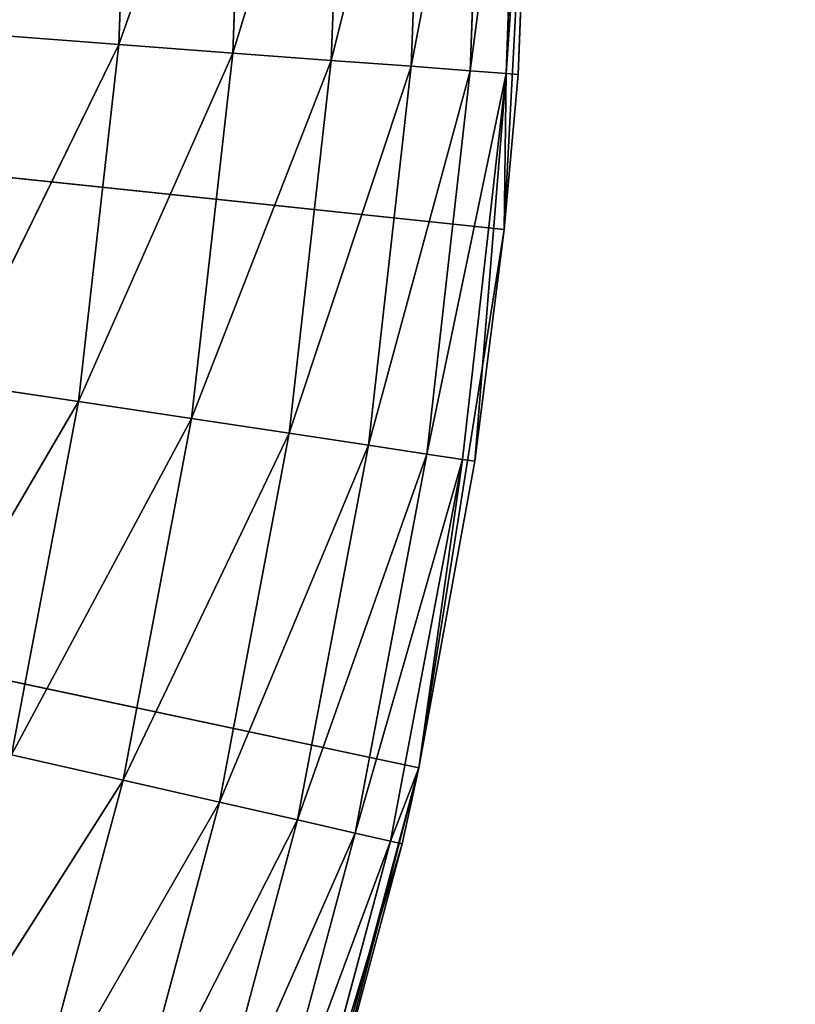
# Model space of a CAD drawing. Header units: centimetres. Extents: x 0.2 to 26.4, y 0 to 13.
# Tile 261 of 334: x 18.361 to 18.4578, y 6.3756 to 6.4986. Entities that reach past the tile are written whole.
import ezdxf

# ---------------------------------------------------------------- set-up
doc = ezdxf.new("R2010")
doc.units = ezdxf.units.CM
doc.header["$LTSCALE"] = 2.54
doc.layers.get('0').update_dxf_attribs({"color": 13})

# ---------------------------------------------------------------- blocks, each defined once
blk = doc.blocks.new('Pojemnik na r_czniki papierowe CRESTO monta_ na_cienny.STL')
at = {"color": 0}
for p, q in [((18.42148, 6.47238, 17.55), (17.77505, 6.54032, 17.55)), ((18.41084, 6.40518, 17.55), (17.77505, 6.54032, 17.55)), ((18.42148, 6.47238, 17.55), (17.77505, 6.54032, 17.55)), ((18.41084, 6.40518, 17.55), (17.77505, 6.54032, 17.55)), ((18.37337, 6.49548, 18.0366), (18.37505, 6.54032, 18.0366)), ((18.37337, 6.49548, 18.0366), (18.37505, 6.54032, 18.0366)), ((18.37337, 6.49548, 18.0366), (18.38932, 6.54032, 18.02661)), ((18.37337, 6.49548, 18.0366), (18.38932, 6.54032, 18.02661)), ((18.38761, 6.49441, 18.02661), (18.38932, 6.54032, 18.02661)), ((18.38761, 6.49441, 18.02661), (18.38932, 6.54032, 18.02661)), ((18.38761, 6.49441, 18.02661), (18.40165, 6.54032, 18.01428)), ((18.38761, 6.49441, 18.02661), (18.40165, 6.54032, 18.01428)), ((18.3999, 6.49349, 18.01428), (18.40165, 6.54032, 18.01428)), ((18.3999, 6.49349, 18.01428), (18.40165, 6.54032, 18.01428)), ((18.3999, 6.49349, 18.01428), (18.41165, 6.54032, 18)), ((18.3999, 6.49349, 18.01428), (18.41165, 6.54032, 18)), ((18.40987, 6.49275, 18), (18.41165, 6.54032, 18)), ((18.40987, 6.49275, 18), (18.41165, 6.54032, 18)), ((18.40987, 6.49275, 18), (18.41902, 6.54032, 17.9842)), ((18.40987, 6.49275, 18), (18.41902, 6.54032, 17.9842)), ((18.41721, 6.4922, 17.9842), (18.41902, 6.54032, 17.9842)), ((18.41721, 6.4922, 17.9842), (18.41902, 6.54032, 17.9842)), ((18.41721, 6.4922, 17.9842), (18.42353, 6.54032, 17.96736)), ((18.41721, 6.4922, 17.9842), (18.42353, 6.54032, 17.96736)), ((18.42148, 6.47238, 17.55), (18.42505, 6.54032, 17.55)), ((18.42148, 6.47238, 17.55), (18.42505, 6.54032, 17.55)), ((18.42171, 6.49186, 17.96736), (18.42353, 6.54032, 17.96736)), ((18.42171, 6.49186, 17.96736), (18.42353, 6.54032, 17.96736)), ((18.42171, 6.49186, 17.96736), (18.42505, 6.54032, 17.95)), ((18.42171, 6.49186, 17.96736), (18.42505, 6.54032, 17.95)), ((18.42505, 6.54032, 17.55), (18.42323, 6.49174, 17.95)), ((18.42505, 6.54032, 17.95), (18.42323, 6.49174, 17.95)), ((18.42505, 6.54032, 17.55), (18.42323, 6.49174, 17.95)), ((18.42505, 6.54032, 17.95), (18.42323, 6.49174, 17.95)), ((18.37337, 6.49548, 18.0366), (18.35761, 6.49666, 18.04397)), ((18.37337, 6.49548, 18.0366), (18.35761, 6.49666, 18.04397)), ((18.35272, 6.45325, 18.04397), (18.37337, 6.49548, 18.0366)), ((18.35272, 6.45325, 18.04397), (18.37337, 6.49548, 18.0366)), ((18.36834, 6.45089, 18.0366), (18.37337, 6.49548, 18.0366)), ((18.36834, 6.45089, 18.0366), (18.37337, 6.49548, 18.0366)), ((18.38761, 6.49441, 18.02661), (18.37337, 6.49548, 18.0366)), ((18.38761, 6.49441, 18.02661), (18.37337, 6.49548, 18.0366)), ((18.36834, 6.45089, 18.0366), (18.38761, 6.49441, 18.02661)), ((18.36834, 6.45089, 18.0366), (18.38761, 6.49441, 18.02661)), ((18.38246, 6.44877, 18.02661), (18.38761, 6.49441, 18.02661)), ((18.38246, 6.44877, 18.02661), (18.38761, 6.49441, 18.02661)), ((18.3999, 6.49349, 18.01428), (18.38761, 6.49441, 18.02661)), ((18.3999, 6.49349, 18.01428), (18.38761, 6.49441, 18.02661)), ((18.38246, 6.44877, 18.02661), (18.3999, 6.49349, 18.01428)), ((18.38246, 6.44877, 18.02661), (18.3999, 6.49349, 18.01428)), ((18.39465, 6.44693, 18.01428), (18.3999, 6.49349, 18.01428)), ((18.39465, 6.44693, 18.01428), (18.3999, 6.49349, 18.01428)), ((18.40987, 6.49275, 18), (18.3999, 6.49349, 18.01428)), ((18.40987, 6.49275, 18), (18.3999, 6.49349, 18.01428)), ((18.39465, 6.44693, 18.01428), (18.40987, 6.49275, 18)), ((18.39465, 6.44693, 18.01428), (18.40987, 6.49275, 18)), ((18.40454, 6.44544, 18), (18.40987, 6.49275, 18)), ((18.40454, 6.44544, 18), (18.40987, 6.49275, 18)), ((18.40454, 6.44544, 18), (18.41721, 6.4922, 17.9842)), ((18.40454, 6.44544, 18), (18.41721, 6.4922, 17.9842)), ((18.41721, 6.4922, 17.9842), (18.40987, 6.49275, 18)), ((18.41721, 6.4922, 17.9842), (18.40987, 6.49275, 18)), ((18.41182, 6.44434, 17.9842), (18.41721, 6.4922, 17.9842)), ((18.41182, 6.44434, 17.9842), (18.41721, 6.4922, 17.9842)), ((18.41182, 6.44434, 17.9842), (18.42171, 6.49186, 17.96736)), ((18.41182, 6.44434, 17.9842), (18.42171, 6.49186, 17.96736)), ((18.41628, 6.44367, 17.96736), (18.42171, 6.49186, 17.96736)), ((18.41628, 6.44367, 17.96736), (18.42171, 6.49186, 17.96736)), ((18.42171, 6.49186, 17.96736), (18.41721, 6.4922, 17.9842)), ((18.42171, 6.49186, 17.96736), (18.41721, 6.4922, 17.9842)), ((18.41779, 6.44344, 17.95), (18.42171, 6.49186, 17.96736)), ((18.41779, 6.44344, 17.95), (18.42171, 6.49186, 17.96736)), ((18.42148, 6.47238, 17.95), (18.42171, 6.49186, 17.96736)), ((18.42148, 6.47238, 17.95), (18.42171, 6.49186, 17.96736)), ((18.42323, 6.49174, 17.95), (18.42148, 6.47238, 17.55)), ((18.42323, 6.49174, 17.95), (18.42148, 6.47238, 17.55)), ((18.42323, 6.49174, 17.95), (18.42148, 6.47238, 17.95)), ((18.42323, 6.49174, 17.95), (18.42148, 6.47238, 17.95)), ((18.42171, 6.49186, 17.96736), (18.42323, 6.49174, 17.95)), ((18.42171, 6.49186, 17.96736), (18.42323, 6.49174, 17.95)), ((18.41084, 6.40518, 17.55), (18.42148, 6.47238, 17.55)), ((18.41084, 6.40518, 17.55), (18.42148, 6.47238, 17.55)), ((18.42148, 6.47238, 17.55), (18.41779, 6.44344, 17.95)), ((18.42148, 6.47238, 17.95), (18.41779, 6.44344, 17.95)), ((18.42148, 6.47238, 17.55), (18.41779, 6.44344, 17.95)), ((18.42148, 6.47238, 17.95), (18.41779, 6.44344, 17.95)), ((18.42148, 6.47238, 17.95), (18.42148, 6.47238, 17.55)), ((18.42148, 6.47238, 17.95), (18.42148, 6.47238, 17.55)), ((18.35272, 6.45325, 18.04397), (18.36834, 6.45089, 18.0366)), ((18.35272, 6.45325, 18.04397), (18.36834, 6.45089, 18.0366)), ((18.36834, 6.45089, 18.0366), (18.3446, 6.41032, 18.04397)), ((18.36834, 6.45089, 18.0366), (18.3446, 6.41032, 18.04397)), ((18.36834, 6.45089, 18.0366), (18.36, 6.40681, 18.0366)), ((18.36834, 6.45089, 18.0366), (18.36, 6.40681, 18.0366)), ((18.36834, 6.45089, 18.0366), (18.38246, 6.44877, 18.02661)), ((18.36834, 6.45089, 18.0366), (18.38246, 6.44877, 18.02661)), ((18.38246, 6.44877, 18.02661), (18.36, 6.40681, 18.0366)), ((18.38246, 6.44877, 18.02661), (18.36, 6.40681, 18.0366)), ((18.38246, 6.44877, 18.02661), (18.37392, 6.40363, 18.02661)), ((18.38246, 6.44877, 18.02661), (18.37392, 6.40363, 18.02661)), ((18.38246, 6.44877, 18.02661), (18.39465, 6.44693, 18.01428)), ((18.38246, 6.44877, 18.02661), (18.39465, 6.44693, 18.01428)), ((18.39465, 6.44693, 18.01428), (18.37392, 6.40363, 18.02661)), ((18.39465, 6.44693, 18.01428), (18.37392, 6.40363, 18.02661)), ((18.39465, 6.44693, 18.01428), (18.38594, 6.40089, 18.01428)), ((18.39465, 6.44693, 18.01428), (18.38594, 6.40089, 18.01428)), ((18.39465, 6.44693, 18.01428), (18.40454, 6.44544, 18)), ((18.39465, 6.44693, 18.01428), (18.40454, 6.44544, 18)), ((18.40454, 6.44544, 18), (18.38594, 6.40089, 18.01428)), ((18.40454, 6.44544, 18), (18.38594, 6.40089, 18.01428)), ((18.40454, 6.44544, 18), (18.39569, 6.39866, 18)), ((18.40454, 6.44544, 18), (18.39569, 6.39866, 18)), ((18.40454, 6.44544, 18), (18.41182, 6.44434, 17.9842)), ((18.40454, 6.44544, 18), (18.41182, 6.44434, 17.9842)), ((18.41182, 6.44434, 17.9842), (18.39569, 6.39866, 18)), ((18.41182, 6.44434, 17.9842), (18.39569, 6.39866, 18)), ((18.41182, 6.44434, 17.9842), (18.40287, 6.39702, 17.9842)), ((18.41182, 6.44434, 17.9842), (18.40287, 6.39702, 17.9842)), ((18.41182, 6.44434, 17.9842), (18.41628, 6.44367, 17.96736)), ((18.41182, 6.44434, 17.9842), (18.41628, 6.44367, 17.96736)), ((18.41628, 6.44367, 17.96736), (18.40287, 6.39702, 17.9842)), ((18.41628, 6.44367, 17.96736), (18.40287, 6.39702, 17.9842)), ((18.41628, 6.44367, 17.96736), (18.40727, 6.39602, 17.96736)), ((18.41628, 6.44367, 17.96736), (18.40727, 6.39602, 17.96736)), ((18.41628, 6.44367, 17.96736), (18.41084, 6.40518, 17.95)), ((18.41628, 6.44367, 17.96736), (18.41084, 6.40518, 17.95)), ((18.41779, 6.44344, 17.95), (18.41084, 6.40518, 17.55)), ((18.41779, 6.44344, 17.95), (18.41084, 6.40518, 17.55)), ((18.41779, 6.44344, 17.95), (18.41084, 6.40518, 17.95)), ((18.41779, 6.44344, 17.95), (18.41084, 6.40518, 17.95)), ((18.41779, 6.44344, 17.95), (18.41628, 6.44367, 17.96736)), ((18.41779, 6.44344, 17.95), (18.41628, 6.44367, 17.96736)), ((18.36, 6.40681, 18.0366), (18.37392, 6.40363, 18.02661)), ((18.36, 6.40681, 18.0366), (18.37392, 6.40363, 18.02661)), ((18.39323, 6.33946, 17.55), (18.41084, 6.40518, 17.55)), ((18.39323, 6.33946, 17.55), (18.41084, 6.40518, 17.55)), ((18.41084, 6.40518, 17.55), (18.39617, 6.34873, 17.95)), ((18.41084, 6.40518, 17.55), (18.39617, 6.34873, 17.95)), ((18.41084, 6.40518, 17.95), (18.40727, 6.39602, 17.96736)), ((18.41084, 6.40518, 17.95), (18.40727, 6.39602, 17.96736)), ((18.41084, 6.40518, 17.55), (18.40875, 6.39568, 17.95)), ((18.41084, 6.40518, 17.95), (18.40875, 6.39568, 17.95)), ((18.41084, 6.40518, 17.55), (18.40875, 6.39568, 17.95)), ((18.41084, 6.40518, 17.95), (18.40875, 6.39568, 17.95)), ((18.41084, 6.40518, 17.95), (18.41084, 6.40518, 17.55)), ((18.41084, 6.40518, 17.95), (18.41084, 6.40518, 17.55)), ((18.34839, 6.36347, 18.0366), (18.37392, 6.40363, 18.02661)), ((18.34839, 6.36347, 18.0366), (18.37392, 6.40363, 18.02661)), ((18.36203, 6.35926, 18.02661), (18.37392, 6.40363, 18.02661)), ((18.36203, 6.35926, 18.02661), (18.37392, 6.40363, 18.02661)), ((18.37392, 6.40363, 18.02661), (18.38594, 6.40089, 18.01428)), ((18.37392, 6.40363, 18.02661), (18.38594, 6.40089, 18.01428)), ((18.36203, 6.35926, 18.02661), (18.38594, 6.40089, 18.01428)), ((18.36203, 6.35926, 18.02661), (18.38594, 6.40089, 18.01428)), ((18.37381, 6.35562, 18.01428), (18.38594, 6.40089, 18.01428)), ((18.37381, 6.35562, 18.01428), (18.38594, 6.40089, 18.01428)), ((18.38594, 6.40089, 18.01428), (18.39569, 6.39866, 18)), ((18.38594, 6.40089, 18.01428), (18.39569, 6.39866, 18)), ((18.37381, 6.35562, 18.01428), (18.39569, 6.39866, 18)), ((18.37381, 6.35562, 18.01428), (18.39569, 6.39866, 18)), ((18.38337, 6.35268, 18), (18.39569, 6.39866, 18)), ((18.38337, 6.35268, 18), (18.39569, 6.39866, 18)), ((18.39569, 6.39866, 18), (18.40287, 6.39702, 17.9842)), ((18.39569, 6.39866, 18), (18.40287, 6.39702, 17.9842)), ((18.38337, 6.35268, 18), (18.40287, 6.39702, 17.9842)), ((18.38337, 6.35268, 18), (18.40287, 6.39702, 17.9842)), ((18.39041, 6.35051, 17.9842), (18.40287, 6.39702, 17.9842)), ((18.39041, 6.35051, 17.9842), (18.40287, 6.39702, 17.9842)), ((18.40287, 6.39702, 17.9842), (18.40727, 6.39602, 17.96736)), ((18.40287, 6.39702, 17.9842), (18.40727, 6.39602, 17.96736)), ((18.39041, 6.35051, 17.9842), (18.40727, 6.39602, 17.96736)), ((18.39041, 6.35051, 17.9842), (18.40727, 6.39602, 17.96736)), ((18.39472, 6.34918, 17.96736), (18.40727, 6.39602, 17.96736)), ((18.39472, 6.34918, 17.96736), (18.40727, 6.39602, 17.96736)), ((18.40727, 6.39602, 17.96736), (18.40875, 6.39568, 17.95)), ((18.40727, 6.39602, 17.96736), (18.40875, 6.39568, 17.95)), ((18.39472, 6.34918, 17.96736), (18.40875, 6.39568, 17.95)), ((18.39472, 6.34918, 17.96736), (18.40875, 6.39568, 17.95)), ((18.40875, 6.39568, 17.95), (18.39617, 6.34873, 17.95)), ((18.40875, 6.39568, 17.95), (18.39617, 6.34873, 17.95))]:
    blk.add_line(p, q, dxfattribs=at)
mesh = blk.add_polyface(dxfattribs=at)
corners = [(26.17505, 13.04032, 17.55), (18.12505, 6.54032, 17.55), (26.17505, 0.04032, 17.55)]
mesh.append_faces([[corners[k] for k in face] for face in [(0, 1, 2)]], dxfattribs={"color": 0})
mesh = blk.add_polyface(dxfattribs=at)
corners = [(26.17505, 0.04032, 17.45), (18.12505, 6.54032, 17.45), (24.97505, 12.84032, 17.45)]
mesh.append_faces([[corners[k] for k in face] for face in [(0, 1, 2)]], dxfattribs={"color": 0})
mesh = blk.add_polyface(dxfattribs=at)
corners = [(18.42505, 6.54032, 17.55), (18.42148, 6.47238, 17.55), (17.77505, 6.54032, 17.55)]
mesh.append_faces([[corners[k] for k in face] for face in [(0, 1, 2)]], dxfattribs={"color": 0})
mesh = blk.add_polyface(dxfattribs=at)
corners = [(18.36885, 6.27594, 17.55), (18.33796, 6.21532, 17.55), (17.77505, 6.54032, 17.55)]
mesh.append_faces([[corners[k] for k in face] for face in [(0, 1, 2)]], dxfattribs={"color": 0})
mesh = blk.add_polyface(dxfattribs=at)
corners = [(18.42148, 6.47238, 17.55), (18.41084, 6.40518, 17.55), (17.77505, 6.54032, 17.55)]
mesh.append_faces([[corners[k] for k in face] for face in [(0, 1, 2)]], dxfattribs={"color": 0})
mesh = blk.add_polyface(dxfattribs=at)
corners = [(18.41084, 6.40518, 17.55), (18.39323, 6.33946, 17.55), (17.77505, 6.54032, 17.55)]
mesh.append_faces([[corners[k] for k in face] for face in [(0, 1, 2)]], dxfattribs={"color": 0})
mesh = blk.add_polyface(dxfattribs=at)
corners = [(18.39323, 6.33946, 17.55), (18.36885, 6.27594, 17.55), (17.77505, 6.54032, 17.55)]
mesh.append_faces([[corners[k] for k in face] for face in [(0, 1, 2)]], dxfattribs={"color": 0})
mesh = blk.add_polyface(dxfattribs=at)
corners = [(26.17505, 0.04032, 17.45), (18.11973, 6.47954, 17.45), (18.12505, 6.54032, 17.45)]
mesh.append_faces([[corners[k] for k in face] for face in [(0, 1, 2)]], dxfattribs={"color": 0})
mesh = blk.add_polyface(dxfattribs=at)
corners = [(26.17505, 0.04032, 17.55), (18.12505, 6.54032, 17.55), (18.11973, 6.47954, 17.55)]
mesh.append_faces([[corners[k] for k in face] for face in [(0, 1, 2)]], dxfattribs={"color": 0})
mesh = blk.add_polyface(dxfattribs=at)
corners = [(18.37505, 6.54032, 18.0366), (18.35925, 6.54032, 18.04397), (18.35761, 6.49666, 18.04397)]
mesh.append_faces([[corners[k] for k in face] for face in [(0, 1, 2)]], dxfattribs={"color": 0})
mesh = blk.add_polyface(dxfattribs=at)
corners = [(18.37505, 6.54032, 18.0366), (18.35761, 6.49666, 18.04397), (18.37337, 6.49548, 18.0366)]
mesh.append_faces([[corners[k] for k in face] for face in [(0, 1, 2)]], dxfattribs={"color": 0})
mesh = blk.add_polyface(dxfattribs=at)
corners = [(18.38932, 6.54032, 18.02661), (18.37505, 6.54032, 18.0366), (18.37337, 6.49548, 18.0366)]
mesh.append_faces([[corners[k] for k in face] for face in [(0, 1, 2)]], dxfattribs={"color": 0})
mesh = blk.add_polyface(dxfattribs=at)
corners = [(18.38932, 6.54032, 18.02661), (18.37337, 6.49548, 18.0366), (18.38761, 6.49441, 18.02661)]
mesh.append_faces([[corners[k] for k in face] for face in [(0, 1, 2)]], dxfattribs={"color": 0})
mesh = blk.add_polyface(dxfattribs=at)
corners = [(18.38932, 6.54032, 18.02661), (18.38761, 6.49441, 18.02661), (18.40165, 6.54032, 18.01428)]
mesh.append_faces([[corners[k] for k in face] for face in [(0, 1, 2)]], dxfattribs={"color": 0})
mesh = blk.add_polyface(dxfattribs=at)
corners = [(18.40165, 6.54032, 18.01428), (18.38761, 6.49441, 18.02661), (18.3999, 6.49349, 18.01428)]
mesh.append_faces([[corners[k] for k in face] for face in [(0, 1, 2)]], dxfattribs={"color": 0})
mesh = blk.add_polyface(dxfattribs=at)
corners = [(18.40165, 6.54032, 18.01428), (18.3999, 6.49349, 18.01428), (18.41165, 6.54032, 18)]
mesh.append_faces([[corners[k] for k in face] for face in [(0, 1, 2)]], dxfattribs={"color": 0})
mesh = blk.add_polyface(dxfattribs=at)
corners = [(18.41165, 6.54032, 18), (18.3999, 6.49349, 18.01428), (18.40987, 6.49275, 18)]
mesh.append_faces([[corners[k] for k in face] for face in [(0, 1, 2)]], dxfattribs={"color": 0})
mesh = blk.add_polyface(dxfattribs=at)
corners = [(18.41165, 6.54032, 18), (18.40987, 6.49275, 18), (18.41902, 6.54032, 17.9842)]
mesh.append_faces([[corners[k] for k in face] for face in [(0, 1, 2)]], dxfattribs={"color": 0})
mesh = blk.add_polyface(dxfattribs=at)
corners = [(18.41902, 6.54032, 17.9842), (18.40987, 6.49275, 18), (18.41721, 6.4922, 17.9842)]
mesh.append_faces([[corners[k] for k in face] for face in [(0, 1, 2)]], dxfattribs={"color": 0})
mesh = blk.add_polyface(dxfattribs=at)
corners = [(18.41902, 6.54032, 17.9842), (18.41721, 6.4922, 17.9842), (18.42353, 6.54032, 17.96736)]
mesh.append_faces([[corners[k] for k in face] for face in [(0, 1, 2)]], dxfattribs={"color": 0})
mesh = blk.add_polyface(dxfattribs=at)
corners = [(18.42353, 6.54032, 17.96736), (18.41721, 6.4922, 17.9842), (18.42171, 6.49186, 17.96736)]
mesh.append_faces([[corners[k] for k in face] for face in [(0, 1, 2)]], dxfattribs={"color": 0})
mesh = blk.add_polyface(dxfattribs=at)
corners = [(18.42505, 6.54032, 17.55), (18.42323, 6.49174, 17.95), (18.42148, 6.47238, 17.55)]
mesh.append_faces([[corners[k] for k in face] for face in [(0, 1, 2)]], dxfattribs={"color": 0})
mesh = blk.add_polyface(dxfattribs=at)
corners = [(18.42353, 6.54032, 17.96736), (18.42171, 6.49186, 17.96736), (18.42505, 6.54032, 17.95)]
mesh.append_faces([[corners[k] for k in face] for face in [(0, 1, 2)]], dxfattribs={"color": 0})
mesh = blk.add_polyface(dxfattribs=at)
corners = [(18.42505, 6.54032, 17.95), (18.42171, 6.49186, 17.96736), (18.42323, 6.49174, 17.95)]
mesh.append_faces([[corners[k] for k in face] for face in [(0, 1, 2)]], dxfattribs={"color": 0})
mesh = blk.add_polyface(dxfattribs=at)
corners = [(18.42505, 6.54032, 17.95), (18.42323, 6.49174, 17.95), (18.42505, 6.54032, 17.55)]
mesh.append_faces([[corners[k] for k in face] for face in [(0, 1, 2)]], dxfattribs={"color": 0})
mesh = blk.add_polyface(dxfattribs=at)
corners = [(18.37337, 6.49548, 18.0366), (18.35761, 6.49666, 18.04397), (18.35272, 6.45325, 18.04397)]
mesh.append_faces([[corners[k] for k in face] for face in [(0, 1, 2)]], dxfattribs={"color": 0})
mesh = blk.add_polyface(dxfattribs=at)
corners = [(18.37337, 6.49548, 18.0366), (18.35272, 6.45325, 18.04397), (18.36834, 6.45089, 18.0366)]
mesh.append_faces([[corners[k] for k in face] for face in [(0, 1, 2)]], dxfattribs={"color": 0})
mesh = blk.add_polyface(dxfattribs=at)
corners = [(18.38761, 6.49441, 18.02661), (18.37337, 6.49548, 18.0366), (18.36834, 6.45089, 18.0366)]
mesh.append_faces([[corners[k] for k in face] for face in [(0, 1, 2)]], dxfattribs={"color": 0})
mesh = blk.add_polyface(dxfattribs=at)
corners = [(18.38761, 6.49441, 18.02661), (18.36834, 6.45089, 18.0366), (18.38246, 6.44877, 18.02661)]
mesh.append_faces([[corners[k] for k in face] for face in [(0, 1, 2)]], dxfattribs={"color": 0})
mesh = blk.add_polyface(dxfattribs=at)
corners = [(18.3999, 6.49349, 18.01428), (18.38761, 6.49441, 18.02661), (18.38246, 6.44877, 18.02661)]
mesh.append_faces([[corners[k] for k in face] for face in [(0, 1, 2)]], dxfattribs={"color": 0})
mesh = blk.add_polyface(dxfattribs=at)
corners = [(18.3999, 6.49349, 18.01428), (18.38246, 6.44877, 18.02661), (18.39465, 6.44693, 18.01428)]
mesh.append_faces([[corners[k] for k in face] for face in [(0, 1, 2)]], dxfattribs={"color": 0})
mesh = blk.add_polyface(dxfattribs=at)
corners = [(18.3999, 6.49349, 18.01428), (18.39465, 6.44693, 18.01428), (18.40987, 6.49275, 18)]
mesh.append_faces([[corners[k] for k in face] for face in [(0, 1, 2)]], dxfattribs={"color": 0})
mesh = blk.add_polyface(dxfattribs=at)
corners = [(18.40987, 6.49275, 18), (18.39465, 6.44693, 18.01428), (18.40454, 6.44544, 18)]
mesh.append_faces([[corners[k] for k in face] for face in [(0, 1, 2)]], dxfattribs={"color": 0})
mesh = blk.add_polyface(dxfattribs=at)
corners = [(18.40987, 6.49275, 18), (18.40454, 6.44544, 18), (18.41721, 6.4922, 17.9842)]
mesh.append_faces([[corners[k] for k in face] for face in [(0, 1, 2)]], dxfattribs={"color": 0})
mesh = blk.add_polyface(dxfattribs=at)
corners = [(18.41721, 6.4922, 17.9842), (18.40454, 6.44544, 18), (18.41182, 6.44434, 17.9842)]
mesh.append_faces([[corners[k] for k in face] for face in [(0, 1, 2)]], dxfattribs={"color": 0})
mesh = blk.add_polyface(dxfattribs=at)
corners = [(18.41721, 6.4922, 17.9842), (18.41182, 6.44434, 17.9842), (18.42171, 6.49186, 17.96736)]
mesh.append_faces([[corners[k] for k in face] for face in [(0, 1, 2)]], dxfattribs={"color": 0})
mesh = blk.add_polyface(dxfattribs=at)
corners = [(18.42171, 6.49186, 17.96736), (18.41182, 6.44434, 17.9842), (18.41628, 6.44367, 17.96736)]
mesh.append_faces([[corners[k] for k in face] for face in [(0, 1, 2)]], dxfattribs={"color": 0})
mesh = blk.add_polyface(dxfattribs=at)
corners = [(18.42171, 6.49186, 17.96736), (18.41628, 6.44367, 17.96736), (18.41779, 6.44344, 17.95)]
mesh.append_faces([[corners[k] for k in face] for face in [(0, 1, 2)]], dxfattribs={"color": 0})
mesh = blk.add_polyface(dxfattribs=at)
corners = [(18.42171, 6.49186, 17.96736), (18.41779, 6.44344, 17.95), (18.42148, 6.47238, 17.95)]
mesh.append_faces([[corners[k] for k in face] for face in [(0, 1, 2)]], dxfattribs={"color": 0})
mesh = blk.add_polyface(dxfattribs=at)
corners = [(18.42171, 6.49186, 17.96736), (18.42148, 6.47238, 17.95), (18.42323, 6.49174, 17.95)]
mesh.append_faces([[corners[k] for k in face] for face in [(0, 1, 2)]], dxfattribs={"color": 0})
mesh = blk.add_polyface(dxfattribs=at)
corners = [(18.42323, 6.49174, 17.95), (18.42148, 6.47238, 17.95), (18.42148, 6.47238, 17.55)]
mesh.append_faces([[corners[k] for k in face] for face in [(0, 1, 2)]], dxfattribs={"color": 0})
mesh = blk.add_polyface(dxfattribs=at)
corners = [(26.17505, 0.04032, 17.45), (18.10394, 6.42061, 17.45), (18.11973, 6.47954, 17.45)]
mesh.append_faces([[corners[k] for k in face] for face in [(0, 1, 2)]], dxfattribs={"color": 0})
mesh = blk.add_polyface(dxfattribs=at)
corners = [(26.17505, 0.04032, 17.55), (18.11973, 6.47954, 17.55), (18.10394, 6.42061, 17.55)]
mesh.append_faces([[corners[k] for k in face] for face in [(0, 1, 2)]], dxfattribs={"color": 0})
mesh = blk.add_polyface(dxfattribs=at)
corners = [(18.42148, 6.47238, 17.55), (18.41779, 6.44344, 17.95), (18.41084, 6.40518, 17.55)]
mesh.append_faces([[corners[k] for k in face] for face in [(0, 1, 2)]], dxfattribs={"color": 0})
mesh = blk.add_polyface(dxfattribs=at)
corners = [(18.42148, 6.47238, 17.95), (18.41779, 6.44344, 17.95), (18.42148, 6.47238, 17.55)]
mesh.append_faces([[corners[k] for k in face] for face in [(0, 1, 2)]], dxfattribs={"color": 0})
mesh = blk.add_polyface(dxfattribs=at)
corners = [(18.36834, 6.45089, 18.0366), (18.35272, 6.45325, 18.04397), (18.3446, 6.41032, 18.04397)]
mesh.append_faces([[corners[k] for k in face] for face in [(0, 1, 2)]], dxfattribs={"color": 0})
mesh = blk.add_polyface(dxfattribs=at)
corners = [(18.36834, 6.45089, 18.0366), (18.3446, 6.41032, 18.04397), (18.36, 6.40681, 18.0366)]
mesh.append_faces([[corners[k] for k in face] for face in [(0, 1, 2)]], dxfattribs={"color": 0})
mesh = blk.add_polyface(dxfattribs=at)
corners = [(18.38246, 6.44877, 18.02661), (18.36834, 6.45089, 18.0366), (18.36, 6.40681, 18.0366)]
mesh.append_faces([[corners[k] for k in face] for face in [(0, 1, 2)]], dxfattribs={"color": 0})
mesh = blk.add_polyface(dxfattribs=at)
corners = [(18.38246, 6.44877, 18.02661), (18.36, 6.40681, 18.0366), (18.37392, 6.40363, 18.02661)]
mesh.append_faces([[corners[k] for k in face] for face in [(0, 1, 2)]], dxfattribs={"color": 0})
mesh = blk.add_polyface(dxfattribs=at)
corners = [(18.39465, 6.44693, 18.01428), (18.38246, 6.44877, 18.02661), (18.37392, 6.40363, 18.02661)]
mesh.append_faces([[corners[k] for k in face] for face in [(0, 1, 2)]], dxfattribs={"color": 0})
mesh = blk.add_polyface(dxfattribs=at)
corners = [(18.39465, 6.44693, 18.01428), (18.37392, 6.40363, 18.02661), (18.38594, 6.40089, 18.01428)]
mesh.append_faces([[corners[k] for k in face] for face in [(0, 1, 2)]], dxfattribs={"color": 0})
mesh = blk.add_polyface(dxfattribs=at)
corners = [(18.39465, 6.44693, 18.01428), (18.38594, 6.40089, 18.01428), (18.40454, 6.44544, 18)]
mesh.append_faces([[corners[k] for k in face] for face in [(0, 1, 2)]], dxfattribs={"color": 0})
mesh = blk.add_polyface(dxfattribs=at)
corners = [(18.40454, 6.44544, 18), (18.38594, 6.40089, 18.01428), (18.39569, 6.39866, 18)]
mesh.append_faces([[corners[k] for k in face] for face in [(0, 1, 2)]], dxfattribs={"color": 0})
mesh = blk.add_polyface(dxfattribs=at)
corners = [(18.40454, 6.44544, 18), (18.39569, 6.39866, 18), (18.41182, 6.44434, 17.9842)]
mesh.append_faces([[corners[k] for k in face] for face in [(0, 1, 2)]], dxfattribs={"color": 0})
mesh = blk.add_polyface(dxfattribs=at)
corners = [(18.41182, 6.44434, 17.9842), (18.39569, 6.39866, 18), (18.40287, 6.39702, 17.9842)]
mesh.append_faces([[corners[k] for k in face] for face in [(0, 1, 2)]], dxfattribs={"color": 0})
mesh = blk.add_polyface(dxfattribs=at)
corners = [(18.41182, 6.44434, 17.9842), (18.40287, 6.39702, 17.9842), (18.41628, 6.44367, 17.96736)]
mesh.append_faces([[corners[k] for k in face] for face in [(0, 1, 2)]], dxfattribs={"color": 0})
mesh = blk.add_polyface(dxfattribs=at)
corners = [(18.41628, 6.44367, 17.96736), (18.40287, 6.39702, 17.9842), (18.40727, 6.39602, 17.96736)]
mesh.append_faces([[corners[k] for k in face] for face in [(0, 1, 2)]], dxfattribs={"color": 0})
mesh = blk.add_polyface(dxfattribs=at)
corners = [(18.41628, 6.44367, 17.96736), (18.40727, 6.39602, 17.96736), (18.41084, 6.40518, 17.95)]
mesh.append_faces([[corners[k] for k in face] for face in [(0, 1, 2)]], dxfattribs={"color": 0})
mesh = blk.add_polyface(dxfattribs=at)
corners = [(18.41628, 6.44367, 17.96736), (18.41084, 6.40518, 17.95), (18.41779, 6.44344, 17.95)]
mesh.append_faces([[corners[k] for k in face] for face in [(0, 1, 2)]], dxfattribs={"color": 0})
mesh = blk.add_polyface(dxfattribs=at)
corners = [(18.41779, 6.44344, 17.95), (18.41084, 6.40518, 17.95), (18.41084, 6.40518, 17.55)]
mesh.append_faces([[corners[k] for k in face] for face in [(0, 1, 2)]], dxfattribs={"color": 0})
mesh = blk.add_polyface(dxfattribs=at)
corners = [(26.17505, 0.04032, 17.45), (18.07815, 6.36532, 17.45), (18.10394, 6.42061, 17.45)]
mesh.append_faces([[corners[k] for k in face] for face in [(0, 1, 2)]], dxfattribs={"color": 0})
mesh = blk.add_polyface(dxfattribs=at)
corners = [(26.17505, 0.04032, 17.55), (18.10394, 6.42061, 17.55), (18.07815, 6.36532, 17.55)]
mesh.append_faces([[corners[k] for k in face] for face in [(0, 1, 2)]], dxfattribs={"color": 0})
mesh = blk.add_polyface(dxfattribs=at)
corners = [(18.37392, 6.40363, 18.02661), (18.36, 6.40681, 18.0366), (18.34839, 6.36347, 18.0366)]
mesh.append_faces([[corners[k] for k in face] for face in [(0, 1, 2)]], dxfattribs={"color": 0})
mesh = blk.add_polyface(dxfattribs=at)
corners = [(18.41084, 6.40518, 17.55), (18.39617, 6.34873, 17.95), (18.39323, 6.33946, 17.55)]
mesh.append_faces([[corners[k] for k in face] for face in [(0, 1, 2)]], dxfattribs={"color": 0})
mesh = blk.add_polyface(dxfattribs=at)
corners = [(18.41084, 6.40518, 17.55), (18.40875, 6.39568, 17.95), (18.39617, 6.34873, 17.95)]
mesh.append_faces([[corners[k] for k in face] for face in [(0, 1, 2)]], dxfattribs={"color": 0})
mesh = blk.add_polyface(dxfattribs=at)
corners = [(18.41084, 6.40518, 17.95), (18.40727, 6.39602, 17.96736), (18.40875, 6.39568, 17.95)]
mesh.append_faces([[corners[k] for k in face] for face in [(0, 1, 2)]], dxfattribs={"color": 0})
mesh = blk.add_polyface(dxfattribs=at)
corners = [(18.41084, 6.40518, 17.95), (18.40875, 6.39568, 17.95), (18.41084, 6.40518, 17.55)]
mesh.append_faces([[corners[k] for k in face] for face in [(0, 1, 2)]], dxfattribs={"color": 0})
mesh = blk.add_polyface(dxfattribs=at)
corners = [(18.37392, 6.40363, 18.02661), (18.34839, 6.36347, 18.0366), (18.36203, 6.35926, 18.02661)]
mesh.append_faces([[corners[k] for k in face] for face in [(0, 1, 2)]], dxfattribs={"color": 0})
mesh = blk.add_polyface(dxfattribs=at)
corners = [(18.38594, 6.40089, 18.01428), (18.37392, 6.40363, 18.02661), (18.36203, 6.35926, 18.02661)]
mesh.append_faces([[corners[k] for k in face] for face in [(0, 1, 2)]], dxfattribs={"color": 0})
mesh = blk.add_polyface(dxfattribs=at)
corners = [(18.38594, 6.40089, 18.01428), (18.36203, 6.35926, 18.02661), (18.37381, 6.35562, 18.01428)]
mesh.append_faces([[corners[k] for k in face] for face in [(0, 1, 2)]], dxfattribs={"color": 0})
mesh = blk.add_polyface(dxfattribs=at)
corners = [(18.38594, 6.40089, 18.01428), (18.37381, 6.35562, 18.01428), (18.39569, 6.39866, 18)]
mesh.append_faces([[corners[k] for k in face] for face in [(0, 1, 2)]], dxfattribs={"color": 0})
mesh = blk.add_polyface(dxfattribs=at)
corners = [(18.39569, 6.39866, 18), (18.37381, 6.35562, 18.01428), (18.38337, 6.35268, 18)]
mesh.append_faces([[corners[k] for k in face] for face in [(0, 1, 2)]], dxfattribs={"color": 0})
mesh = blk.add_polyface(dxfattribs=at)
corners = [(18.39569, 6.39866, 18), (18.38337, 6.35268, 18), (18.40287, 6.39702, 17.9842)]
mesh.append_faces([[corners[k] for k in face] for face in [(0, 1, 2)]], dxfattribs={"color": 0})
mesh = blk.add_polyface(dxfattribs=at)
corners = [(18.40287, 6.39702, 17.9842), (18.38337, 6.35268, 18), (18.39041, 6.35051, 17.9842)]
mesh.append_faces([[corners[k] for k in face] for face in [(0, 1, 2)]], dxfattribs={"color": 0})
mesh = blk.add_polyface(dxfattribs=at)
corners = [(18.40287, 6.39702, 17.9842), (18.39041, 6.35051, 17.9842), (18.40727, 6.39602, 17.96736)]
mesh.append_faces([[corners[k] for k in face] for face in [(0, 1, 2)]], dxfattribs={"color": 0})
mesh = blk.add_polyface(dxfattribs=at)
corners = [(18.40727, 6.39602, 17.96736), (18.39041, 6.35051, 17.9842), (18.39472, 6.34918, 17.96736)]
mesh.append_faces([[corners[k] for k in face] for face in [(0, 1, 2)]], dxfattribs={"color": 0})
mesh = blk.add_polyface(dxfattribs=at)
corners = [(18.40727, 6.39602, 17.96736), (18.39472, 6.34918, 17.96736), (18.40875, 6.39568, 17.95)]
mesh.append_faces([[corners[k] for k in face] for face in [(0, 1, 2)]], dxfattribs={"color": 0})
mesh = blk.add_polyface(dxfattribs=at)
corners = [(18.40875, 6.39568, 17.95), (18.39472, 6.34918, 17.96736), (18.39617, 6.34873, 17.95)]
mesh.append_faces([[corners[k] for k in face] for face in [(0, 1, 2)]], dxfattribs={"color": 0})

msp = doc.modelspace()

# ---------------------------------------------------------------- block references
at = {"color": 0}
msp.add_blockref('Pojemnik na r_czniki papierowe CRESTO monta_ na_cienny.STL', (0, 0), dxfattribs=at)

doc.saveas('drawing.dxf')
